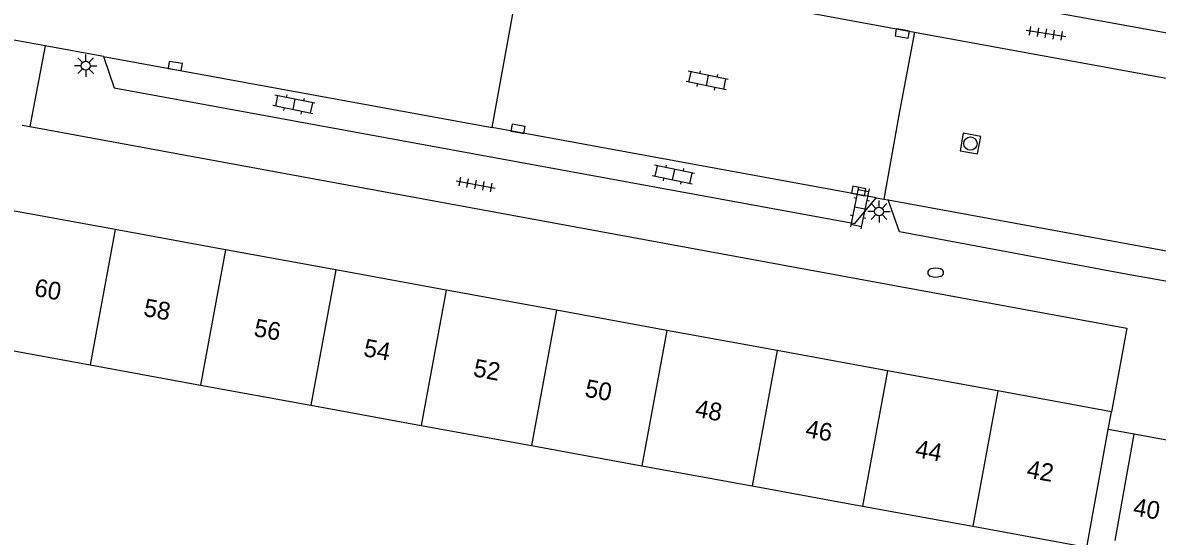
# Model space of a CAD drawing. Extents: x 133000 to 136000, y 400500 to 403500.
# Drawn here: x 133467.4 to 133531.3, y 400578.5 to 400607.5 of the extents above; entities that cross this region are included whole.
import ezdxf

# ---------------------------------------------------------------- set-up
doc = ezdxf.new("R2010")
doc.units = 0
for name, color, linetype in [('gg-anno-huisnummerreeks BGT', 7, 'Continuous'), ('gg-bbg-bijgebouw', 7, 'Continuous'), ('gg-bbg-hoofdgebouw', 7, 'Continuous'), ('gg-bbg-tussenscheiding', 7, 'Continuous'), ('gg-knt-verharding', 7, 'Continuous'), ('gg-knt-verharding nz', 7, 'Continuous'), ('gt-grn-weggrens', 7, 'Continuous'), ('gt-symb-brandkraan', 7, 'Continuous'), ('gt-symb-klinker verharding', 7, 'Continuous'), ('gt-symb-kolk', 7, 'Continuous'), ('gt-symb-lichtmast', 7, 'Continuous'), ('gt-symb-rioolschacht', 7, 'Continuous'), ('gt-symb-tegel verharding', 7, 'Continuous')]:
    doc.layers.add(name, color=color, linetype=linetype)

# ---------------------------------------------------------------- blocks, each defined once
blk = doc.blocks.new('gt0-KOLK')
at = {"layer": 'gt-symb-kolk'}
blk.add_lwpolyline([(0, 0), (0.375, 0), (0.375, 0.4), (-0.375, 0.4), (-0.375, 0), (0, 0)], dxfattribs=at)
blk = doc.blocks.new('gt0-LMAST')
at = {"layer": 'gt-symb-lichtmast'}
for p, q in [((-0.182, 0.173), (-0.447, 0.438)), ((-0.005, 0.246), (-0.005, 0.621)), ((0.172, 0.173), (0.437, 0.438)), ((-0.255, -0.004), (-0.63, -0.004)), ((-0.182, -0.181), (-0.447, -0.446)), ((-0.005, -0.254), (-0.005, -0.629)), ((0.437, -0.446), (0.172, -0.181)), ((0.245, -0.004), (0.62, -0.004))]:
    blk.add_line(p, q, dxfattribs=at)
blk.add_circle((-0.005, -0.004), 0.25, dxfattribs=at)
blk = doc.blocks.new('gt0-KL1')
at = {"layer": 'gt-symb-klinker verharding'}
for p, q in [((-1.15, 0.3), (1.15, 0.3)), ((-1, -0.3), (-1, 0.3)), ((-0.5, 0.3), (-0.5, 0.45)), ((0, -0.3), (0, 0.3)), ((0.5, 0.3), (0.5, 0.45)), ((1, -0.3), (1, 0.3)), ((-1.15, -0.3), (1.15, -0.3)), ((-0.5, -0.45), (-0.5, -0.3)), ((0.5, -0.45), (0.5, -0.3))]:
    blk.add_line(p, q, dxfattribs=at)
blk = doc.blocks.new('gt0-BR')
at = {"layer": 'gt-symb-brandkraan'}
for centre, radius, start, end in [((-0.244, 0), 0.206, 107.56694, 252.43307), ((0.599, -2.664), 3, 106.89205, 107.56694), ((0, -0.691), 0.938, 73.10799, 106.89205), ((-0.599, -2.664), 3, 72.43309, 73.10799), ((0.244, 0), 0.206, 287.56695, 72.43309), ((0.599, 2.664), 3, 252.43307, 253.10797), ((0, 0.691), 0.938, 253.10797, 286.89206), ((-0.599, 2.664), 3, 286.89206, 287.56695)]:
    blk.add_arc(centre, radius, start, end, dxfattribs=at)
blk = doc.blocks.new('gt0-RS')
at = {"layer": 'gt-symb-rioolschacht'}
blk.add_lwpolyline([(-0.5, -0.5), (0.5, -0.5), (0.5, 0.5), (-0.5, 0.5)], close=True, dxfattribs=at)
blk.add_circle((0, 0), 0.375, dxfattribs=at)
blk = doc.blocks.new('gt0-TEG1')
at = {"layer": 'gt-symb-tegel verharding'}
for p, q in [((-1.125, 0), (1.125, 0)), ((-0.9, -0.25), (-0.9, 0.25)), ((-0.45, -0.25), (-0.45, 0.25)), ((0, -0.25), (0, 0.25)), ((0.45, -0.25), (0.45, 0.25)), ((0.9, -0.25), (0.9, 0.25))]:
    blk.add_line(p, q, dxfattribs=at)

msp = doc.modelspace()

# ---------------------------------------------------------------- linework, layer by layer
at = {"layer": 'gg-bbg-bijgebouw'}
for p in [(133528.919, 400578.298), (133532.895, 400583.759)]:
    msp.add_line(p, (133529.99, 400584.28), dxfattribs=at)
at = {"layer": 'gg-bbg-hoofdgebouw'}
for p, q in [((133472.564, 400595.812), (133466.39, 400596.94)), ((133478.781, 400594.676), (133472.564, 400595.812)), ((133484.998, 400593.54), (133478.781, 400594.676)), ((133491.215, 400592.403), (133484.998, 400593.54)), ((133497.433, 400591.267), (133491.215, 400592.403)), ((133503.65, 400590.131), (133497.433, 400591.267)), ((133509.868, 400588.995), (133503.65, 400590.131)), ((133465, 400589.311), (133471.161, 400588.185)), ((133516.084, 400587.859), (133509.868, 400588.995)), ((133471.161, 400588.185), (133477.379, 400587.049)), ((133522.302, 400586.723), (133516.084, 400587.859)), ((133477.379, 400587.049), (133483.596, 400585.913)), ((133528.72, 400585.55), (133522.302, 400586.723)), ((133483.596, 400585.913), (133489.813, 400584.777)), ((133528.535, 400584.541), (133528.72, 400585.55)), ((133489.813, 400584.777), (133496.03, 400583.641)), ((133527.322, 400577.923), (133528.535, 400584.541)), ((133496.03, 400583.641), (133502.247, 400582.505)), ((133502.247, 400582.505), (133508.464, 400581.369)), ((133508.464, 400581.369), (133514.681, 400580.233)), ((133514.681, 400580.233), (133520.9, 400579.096)), ((133520.9, 400579.096), (133527.322, 400577.923))]:
    msp.add_line(p, q, dxfattribs=at)
at = {"layer": 'gg-bbg-tussenscheiding'}
for p, q in [((133472.564, 400595.812), (133471.161, 400588.185)), ((133478.781, 400594.676), (133477.379, 400587.049)), ((133484.998, 400593.54), (133483.596, 400585.913)), ((133491.215, 400592.403), (133489.813, 400584.777)), ((133497.433, 400591.267), (133496.03, 400583.641)), ((133503.65, 400590.131), (133502.247, 400582.505)), ((133509.868, 400588.995), (133508.464, 400581.369)), ((133516.084, 400587.859), (133514.681, 400580.233)), ((133522.302, 400586.723), (133520.9, 400579.096))]:
    msp.add_line(p, q, dxfattribs=at)
at = {"layer": 'gg-knt-verharding'}
for p, q in [((133493.817, 400601.553), (133495.516, 400610.975)), ((133468.626, 400606.151), (133450.637, 400609.434)), ((133511.895, 400607.979), (133517.608, 400606.935)), ((133517.608, 400606.935), (133555.287, 400600.049)), ((133471.917, 400605.55), (133468.626, 400606.151)), ((133471.917, 400605.55), (133493.817, 400601.553)), ((133467.32, 400601.69), (133467.758, 400601.61)), ((133515.46, 400597.602), (133493.817, 400601.553)), ((133515.46, 400597.602), (133515.876, 400597.526)), ((133515.876, 400597.526), (133516.13, 400597.48)), ((133516.13, 400597.48), (133553.282, 400590.699))]:
    msp.add_line(p, q, dxfattribs=at)
for points in [[(133514.539, 400610.898), (133514.39, 400610.08), (133586.324, 400596.989)], [(133517.608, 400606.935), (133516.772, 400602.452), (133515.876, 400597.526)], [(133471.917, 400605.55), (133472.503, 400603.785), (133514.246, 400596.15), (133515.46, 400597.602)], [(133467.758, 400601.61), (133529.58, 400590.25), (133528.72, 400585.55)], [(133553.282, 400590.699), (133552.095, 400589.293), (133529.421, 400593.318), (133516.767, 400595.689), (133516.13, 400597.48)]]:
    msp.add_lwpolyline(points, dxfattribs=at)
at = {"layer": 'gg-knt-verharding nz'}
msp.add_line((133468.626, 400606.151), (133467.758, 400601.61), dxfattribs=at)
at = {"layer": 'gt-grn-weggrens'}
msp.add_line((133529.99, 400584.28), (133528.535, 400584.541), dxfattribs=at)

# ---------------------------------------------------------------- block references
at = {"layer": 'gt-symb-brandkraan'}
msp.add_blockref('gt0-BR', (133518.807, 400593.384), dxfattribs=at)
at = {"layer": 'gt-symb-klinker verharding'}
for p, rotation in [((133505.925, 400604.207), 168.28547478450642), ((133482.638, 400602.861), 168.28547479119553), ((133504.021, 400598.902), 168.28547478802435), ((133514.527, 400597.032), -101.70290148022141)]:
    msp.add_blockref('gt0-KL1', p, dxfattribs=dict(at, rotation=rotation))
at = {"layer": 'gt-symb-kolk'}
for p, rotation in [((133516.957, 400607.054), 169.63367739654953), ((133475.918, 400604.822), -9.264523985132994), ((133495.228, 400601.292), -10.837910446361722), ((133514.435, 400597.791), -11.006664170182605)]:
    msp.add_blockref('gt0-KOLK', p, dxfattribs=dict(at, rotation=rotation))
at = {"layer": 'gt-symb-lichtmast'}
for p in [(133470.912, 400605.044), (133515.619, 400596.833)]:
    msp.add_blockref('gt0-LMAST', p, dxfattribs=at)
at = {"layer": 'gt-symb-rioolschacht', "rotation": 169.80279442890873}
msp.add_blockref('gt0-RS', (133520.764, 400600.653), dxfattribs=at)
at = {"layer": 'gt-symb-tegel verharding'}
for p, rotation in [((133525.025, 400606.862), -9.151396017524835), ((133492.881, 400598.35), -10.433024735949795)]:
    msp.add_blockref('gt0-TEG1', p, dxfattribs=dict(at, rotation=rotation))

# ---------------------------------------------------------------- texts
at = {"layer": 'gg-anno-huisnummerreeks BGT'}
for s, rotation, p in [('60', 349.6, (133467.957, 400592.079)), ('58', 349.6, (133474.117, 400590.954)), ('56', 349.6, (133480.334, 400589.818)), ('54', 349.6, (133486.515, 400588.688)), ('52', 349.6, (133492.7, 400587.557)), ('50', 349.6, (133498.986, 400586.409)), ('48', 349.6, (133505.204, 400585.273)), ('46', 349.6, (133511.42, 400584.137)), ('44', 349.6, (133517.602, 400583.007)), ('42', 349.6, (133523.887, 400581.859)), ('40', 349.8, (133529.883, 400579.728))]:
    msp.add_text(s, height=1, rotation=rotation, dxfattribs=at).set_placement(p)

doc.saveas('drawing.dxf')
